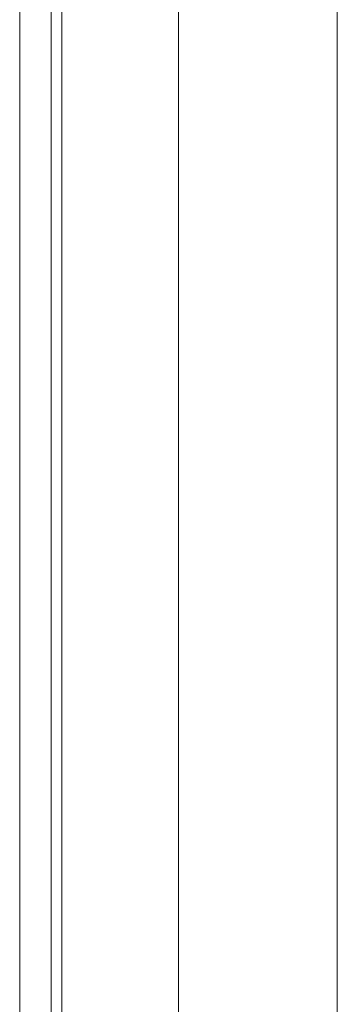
# Model space of a CAD drawing. Header units: millimetres. Extents: x -261 to 187, y -214 to 106.
# Tile 419 of 656: x -187.344 to -187.044, y -74.938 to -74.01. Entities that reach past the tile are written whole.
import ezdxf

# ---------------------------------------------------------------- set-up
doc = ezdxf.new("R2010")
doc.units = ezdxf.units.MM
doc.header["$LTSCALE"] = 0.005
doc.header["$MEASUREMENT"] = 0
doc.layers.add('IFC-Parede padrão-Contorno', color=9, linetype='Continuous', lineweight=5)
doc.layers.add('IFC-Viga-Contorno', color=9, linetype='Continuous', lineweight=5)

msp = doc.modelspace()

# ---------------------------------------------------------------- linework, layer by layer
at = {"layer": 'IFC-Parede padrão-Contorno', "lineweight": 5}
for p, q in [((-187.04367, -89.17695), (-187.04367, -69.39819)), ((-187.19367, -75.23089), (-187.19367, -69.92012)), ((-187.31367, -81.44922), (-187.31367, -73.59452)), ((-187.30367, -76.74826), (-187.30367, -73.71352))]:
    msp.add_line(p, q, dxfattribs=at)
at = {"layer": 'IFC-Viga-Contorno', "lineweight": 5}
msp.add_line((-187.34351, -75.27887), (-187.34351, -72.20956), dxfattribs=at)

doc.saveas('drawing.dxf')
